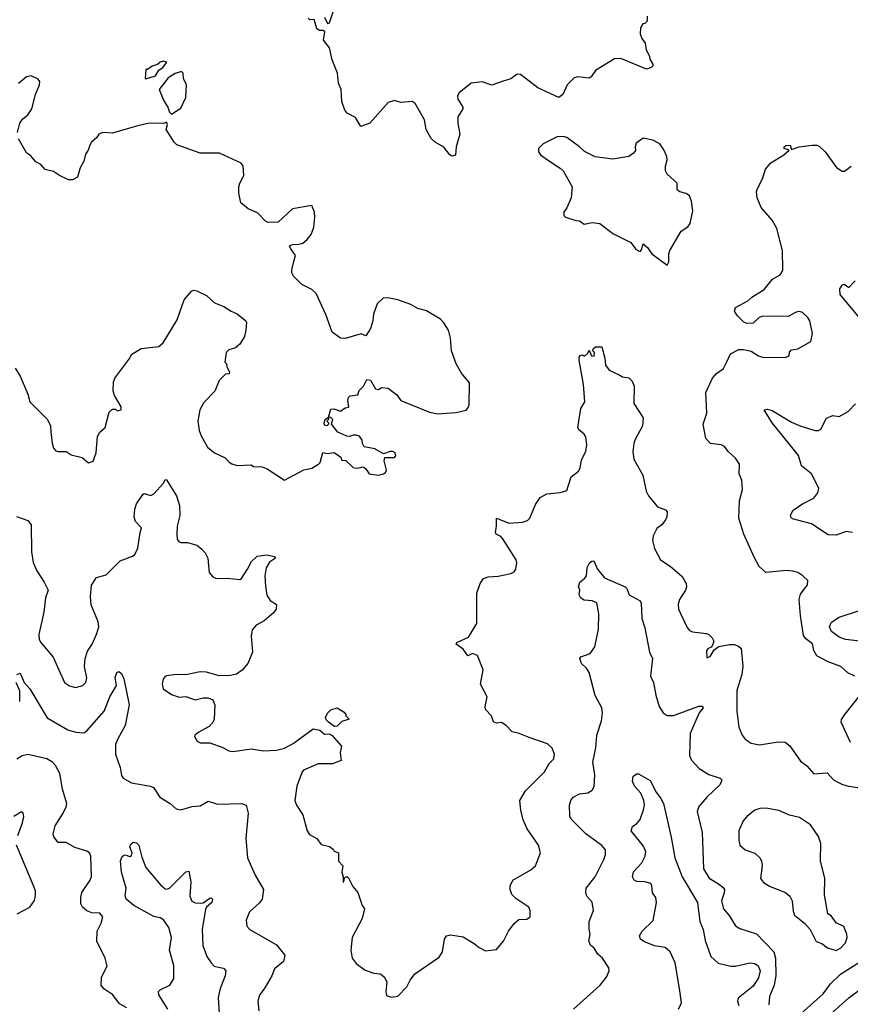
# Model space of a CAD drawing. Extents: x 2133489 to 2292442, y 756223 to 916462.
# Tile 429 of 463: x 2258173 to 2263384, y 863536 to 869714. Entities that reach past the tile are written whole.
import ezdxf

# ---------------------------------------------------------------- set-up
doc = ezdxf.new("R2010")
doc.units = 0

msp = doc.modelspace()

# ---------------------------------------------------------------- linework, layer by layer
at = {"layer": '0CON20XD'}
for points in [[(2260085, 869730), (2260105, 869690), (2260116.1, 869693.9), (2260170, 869855)], [(2262110, 869735), (2262110, 869705), (2262095, 869690), (2262081.7, 869688.3), (2262068.3, 869661.7), (2262066.7, 869625), (2262076.4, 869596.4), (2262097, 869567), (2262103.8, 869525), (2262123.8, 869485), (2262126.7, 869465), (2262146.2, 869435), (2262145.9, 869424.1), (2262135, 869413.3), (2262105, 869403.8), (2261945, 869469.2), (2261905, 869467.8), (2261785.9, 869394.1), (2261757.5, 869355), (2261745, 869346.7), (2261675, 869354.2), (2261651.2, 869348.8), (2261608, 869305), (2261580, 869245), (2261555, 869226.2), (2261424, 869285), (2261315, 869369.2), (2261295, 869372), (2261255, 869342), (2261200, 869325), (2261135, 869303.3), (2261075, 869323.3), (2261005, 869316.2), (2260930, 869255), (2260920.8, 869235), (2260922.5, 869215), (2260953.8, 869165), (2260954, 869155), (2260922, 869105), (2260921.2, 869061.2), (2260934, 868995), (2260912, 868915), (2260906.4, 868863.6), (2260885, 868856.7), (2260871.2, 868865), (2260833.7, 868913.7), (2260778.8, 868945), (2260755, 868968.8), (2260722.9, 869025), (2260713.8, 869085), (2260655, 869187.5), (2260635, 869200), (2260565, 869193.3), (2260525, 869206.7), (2260485, 869193.3), (2260370, 869065), (2260313.9, 869043.9), (2260279.5, 869099.5), (2260227.7, 869127.7), (2260212, 869145), (2260195, 869200), (2260190, 869275), (2260172.5, 869315), (2260167, 869377), (2260132.7, 869462.7), (2260117.7, 869537.7), (2260080, 869585), (2260087.7, 869637.7), (2260076.4, 869646.4), (2260055, 869646.7), (2260037, 869657), (2260020, 869715), (2259993.3, 869713.3), (2259983.3, 869723.3)], [(2258965, 869342.5), (2259025, 869361.9), (2259045, 869397.5), (2259072.5, 869415), (2259096.7, 869446.7), (2259075, 869452.5), (2259055, 869446.7), (2259037, 869433), (2259005, 869422.5), (2258975, 869400), (2258965, 869400), (2258960, 869345), (2258965, 869342.5)], [(2258160, 869005), (2258173.8, 869065), (2258191.4, 869088.6), (2258225, 869116.7), (2258249.2, 869155), (2258272, 869245), (2258298, 869305), (2258300, 869325), (2258289.5, 869339.5), (2258245, 869361.2), (2258215, 869356), (2258165.9, 869314.1)], [(2259125, 869120), (2259185, 869157.5), (2259215.7, 869225), (2259219.2, 869305), (2259200, 869345), (2259198.8, 869378.8), (2259188.1, 869388.1), (2259147.5, 869375), (2259105, 869348.8), (2259047.5, 869275), (2259076.7, 869205), (2259102.5, 869165), (2259113, 869133), (2259125, 869120)], [(2259892.7, 868197.3), (2259903.8, 868235), (2259874, 868275), (2259866.7, 868295), (2259885, 868303.8), (2259925, 868304.2), (2259949.1, 868310.9), (2259976.6, 868333.4), (2260001.2, 868365), (2260017.9, 868412.1), (2260025.8, 868475), (2260022.5, 868505), (2260005, 868547.5), (2259885, 868526.7), (2259795, 868442.5), (2259735, 868440), (2259717.1, 868447.1), (2259665, 868502), (2259607.3, 868527.3), (2259560, 868565), (2259547.5, 868625), (2259548.6, 868665), (2259553.2, 868686.8), (2259580, 868735), (2259576.1, 868796.1), (2259563.6, 868813.6), (2259425.7, 868875.7), (2259305, 868876.2), (2259159.3, 868929.3), (2259142.5, 868945), (2259092.5, 869025), (2259100, 869055), (2259095, 869070), (2259077.5, 869062.5), (2258985, 869063.3), (2258905, 869046), (2258755, 869001.2), (2258695, 869006.2), (2258670, 868995), (2258656.4, 868973.6), (2258622.5, 868945), (2258613, 868927), (2258602.5, 868895), (2258585, 868870), (2258576.2, 868825), (2258552.5, 868785), (2258535, 868726.2), (2258505, 868709.2), (2258478.8, 868708.8), (2258422.5, 868735), (2258385, 868760), (2258332.7, 868772.7), (2258305.8, 868805.8), (2258275, 868820.8), (2258241.2, 868861.2), (2258215, 868877.5), (2258166, 868965)], [(2262235, 868172.5), (2262246.7, 868195), (2262246.2, 868245), (2262252, 868265), (2262323.2, 868386.8), (2262365, 868413.3), (2262380, 868435), (2262396, 868515), (2262388.8, 868575), (2262375, 868607.5), (2262355, 868623.8), (2262315, 868634), (2262297.5, 868645), (2262298.3, 868688.3), (2262236.2, 868745), (2262224, 868765), (2262224.2, 868795), (2262235.8, 868834.2), (2262234, 868855), (2262215, 868897.5), (2262188.8, 868935), (2262145, 868956.9), (2262085, 868970), (2262041.7, 868938.3), (2262033.8, 868915), (2262036.4, 868893.6), (2262023.6, 868876.4), (2261993.9, 868856.1), (2261895, 868838.6), (2261783.3, 868853.3), (2261715.7, 868885.7), (2261685.6, 868915.6), (2261605, 868974.2), (2261585, 868980), (2261545, 868978.8), (2261457.5, 868935), (2261427.5, 868905), (2261427.5, 868885), (2261440, 868865), (2261484, 868834), (2261565, 868782.5), (2261582.5, 868765), (2261640, 868665), (2261632.5, 868595), (2261606.7, 868533.3), (2261587.5, 868505), (2261587.5, 868485), (2261597.5, 868475), (2261663, 868453), (2261685, 868452.5), (2261715, 868430), (2261765, 868440), (2261812.5, 868435), (2261895, 868371.2), (2262007.5, 868315), (2262037.5, 868275), (2262055, 868262.5), (2262065, 868260), (2262075, 868270), (2262085, 868307.5), (2262112.5, 868285), (2262140, 868245), (2262235, 868172.5)], [(2263413.7, 865593.6), (2263369.2, 865615), (2263325.4, 865655.4), (2263245, 865684.3), (2263175, 865722), (2263156, 865755), (2263147.6, 865797.6), (2263105, 865828), (2263090.6, 865850.6), (2263070.9, 865975), (2263064.5, 866075), (2263072, 866108), (2263101.2, 866148.8), (2263116.7, 866165), (2263117.5, 866195), (2263086.7, 866225), (2263054.2, 866244.2), (2263025, 866254.2), (2262985, 866256.9), (2262855, 866244.4), (2262813.5, 866283.5), (2262780.7, 866340.7), (2262715.6, 866485), (2262684.3, 866585), (2262689.2, 866695), (2262708, 866765), (2262704, 866825), (2262686.2, 866865), (2262690, 866925), (2262665, 866963.3), (2262618.8, 867005), (2262595, 867036.2), (2262575, 867046), (2262507.5, 867055), (2262477.5, 867085), (2262461.9, 867175), (2262484.3, 867245), (2262478.5, 867375), (2262518.9, 867465), (2262545, 867493.1), (2262589.2, 867525), (2262608, 867562), (2262633.7, 867616.3), (2262685, 867644.3), (2262714.4, 867644.4), (2262763.2, 867633.2), (2262807.5, 867605), (2262833, 867597), (2262975, 867593.3), (2263000, 867605), (2263003, 867627), (2263015, 867642.5), (2263055, 867648.8), (2263136.7, 867695), (2263147.5, 867745), (2263130, 867825), (2263118.8, 867845), (2263085, 867875.7), (2263065, 867881.9), (2263045, 867879.2), (2262995, 867851.2), (2262835, 867852.5), (2262813.3, 867845), (2262775, 867810), (2262735, 867806.7), (2262715.9, 867815.9), (2262676.7, 867855), (2262657.5, 867885), (2262665, 867907.5), (2262740.5, 867949.5), (2262767, 867973), (2262845, 868020.8), (2262895.3, 868084.7), (2262945, 868113.5), (2262953.1, 868125), (2262960.6, 868145), (2262958.1, 868265), (2262923.8, 868403.8), (2262895, 868456.2), (2262826, 868535), (2262800, 868595), (2262796.7, 868635), (2262801.2, 868655), (2262834.3, 868715.7), (2262853.3, 868776.7), (2262885, 868816), (2262966.7, 868865), (2263000, 868895), (2262970, 868905), (2262970, 868915), (2262980, 868925), (2263006.2, 868926.2), (2263015, 868900), (2263063.6, 868916.4), (2263145, 868925.7), (2263175, 868925.8), (2263189.5, 868919.5), (2263226.7, 868885), (2263297, 868787), (2263333.6, 868763.6), (2263347, 868763), (2263390, 868795)], [(2258145, 867527.5), (2258175, 867477.5), (2258223.9, 867363.9), (2258236.2, 867315), (2258348, 867205), (2258365.7, 867165.7), (2258368.3, 867128.3), (2258375.8, 867055.8), (2258386, 867026), (2258399.3, 867009.3), (2258415, 867003.3), (2258465, 867003.8), (2258495, 866983.8), (2258565, 866966.2), (2258605, 866933.3), (2258635, 866943.3), (2258652, 866995), (2258660.8, 867099.2), (2258676.7, 867125), (2258710, 867155), (2258735, 867250), (2258755, 867270), (2258775, 867270), (2258785, 867260), (2258810, 867265), (2258810, 867285), (2258767.5, 867355), (2258760, 867385), (2258761.7, 867438.3), (2258770, 867465), (2258858.8, 867581.2), (2258876.2, 867615), (2258935, 867650), (2259045, 867662), (2259073.3, 867685), (2259160.3, 867829.7), (2259203.9, 867956.1), (2259250.7, 868009.3), (2259265, 868017.5), (2259285, 868013.3), (2259345, 867982.5), (2259395, 867937.5), (2259453.6, 867913.6), (2259500, 867885), (2259538.3, 867868.3), (2259592.5, 867825), (2259596.7, 867815), (2259592.5, 867765), (2259582.5, 867725), (2259555, 867677.5), (2259526.1, 867653.9), (2259485, 867642.5), (2259467.5, 867625), (2259460, 867565), (2259470, 867555), (2259472.5, 867535), (2259490, 867505), (2259488.3, 867491.7), (2259465, 867490), (2259425, 867450), (2259396.6, 867383.4), (2259327.7, 867312.3), (2259302.5, 867265), (2259290, 867195), (2259300, 867135), (2259312.1, 867102.1), (2259352.1, 867032.1), (2259395, 866996.2), (2259462.5, 866965), (2259487, 866937), (2259505, 866926.7), (2259537, 866917), (2259625, 866920), (2259640.7, 866910.7), (2259695, 866908), (2259725.7, 866895.7), (2259835, 866823.3), (2259955, 866890), (2260005, 866900), (2260047.5, 866925), (2260057.5, 866935), (2260075, 866997.5), (2260105, 866992.5), (2260147, 866997), (2260188.3, 866968.3), (2260195, 866950), (2260218.3, 866948.3), (2260265, 866903.8), (2260285, 866898.8), (2260302.5, 866902.5), (2260325, 866907.5), (2260335, 866903.3), (2260345.8, 866895.8), (2260365, 866863.3), (2260425, 866856.2), (2260455, 866863.3), (2260468, 866872), (2260473.6, 866886.4), (2260460, 866945), (2260463, 866967), (2260525, 866966.7), (2260533.6, 866976.4), (2260528.8, 866995), (2260515, 867003.8), (2260496.4, 867003.6), (2260455, 866990), (2260401.7, 867021.7), (2260335, 867033.3), (2260324, 867055), (2260322.5, 867075), (2260305, 867100), (2260285, 867107.5), (2260265, 867107.5), (2260245, 867097.5), (2260225, 867100), (2260170, 867125), (2260130, 867175), (2260137.5, 867205), (2260125, 867217.5), (2260110, 867220), (2260110, 867205), (2260100, 867195), (2260110, 867185), (2260110, 867175), (2260100, 867165), (2260085, 867170), (2260082.5, 867185), (2260090, 867205), (2260110, 867220), (2260125, 867270), (2260145, 867272.5), (2260185, 867257.5), (2260215, 867277.5), (2260238.3, 867281.7), (2260231.2, 867325), (2260236.4, 867343.6), (2260246.7, 867353.3), (2260295, 867360), (2260303.9, 867386.1), (2260330, 867415), (2260350, 867455), (2260375, 867452.5), (2260405, 867397.5), (2260425, 867392.5), (2260445, 867406.7), (2260485, 867402.5), (2260539.3, 867359.3), (2260563.9, 867323.9), (2260745, 867250), (2260795, 867240), (2260910.7, 867249.3), (2260975, 867262.5), (2260983.8, 867276.2), (2260993, 867297), (2260995.8, 867435), (2260946, 867495), (2260912, 867555), (2260882.5, 867635), (2260876.2, 867715), (2260863.3, 867765), (2260835, 867812.5), (2260812.5, 867835), (2260725, 867886.2), (2260670.5, 867900.5), (2260627.3, 867927.3), (2260546.1, 867956.1), (2260493, 867967), (2260455, 867967.5), (2260415, 867930), (2260392, 867865), (2260389.2, 867825), (2260373.3, 867775), (2260345, 867730), (2260315, 867742.5), (2260215, 867712.5), (2260185.7, 867715.7), (2260132.6, 867752.6), (2260094.6, 867864.6), (2260034, 867995), (2260005, 868020.8), (2259942.7, 868052.7), (2259890, 868105), (2259880, 868125), (2259880, 868145), (2259892.7, 868197.3)], [(2263445, 867841.2), (2263320.3, 867990.3), (2263318, 868025), (2263335, 868050), (2263345, 868053.3), (2263375, 868033.3), (2263415.7, 868074.3)], [(2259365, 865176.2), (2259447.3, 865147.3), (2259485, 865126.2), (2259511.2, 865121.2), (2259625, 865138), (2259705, 865126.2), (2259785, 865130), (2259835, 865143.1), (2259887.8, 865172.2), (2260015, 865263.3), (2260055.9, 865255.9), (2260085, 865230), (2260115, 865232.5), (2260133, 865223), (2260191.2, 865155), (2260184.2, 865115), (2260190, 865065), (2260135, 865044), (2260045, 865043.8), (2259954, 865005), (2259944.3, 864995), (2259912.5, 864905), (2259898.6, 864815), (2259909.2, 864785), (2259949.4, 864725), (2259976.2, 864625), (2259991.7, 864601.7), (2260037.5, 864575), (2260065, 864537.5), (2260115.8, 864525.8), (2260139.3, 864509.3), (2260147, 864497), (2260172.5, 864485), (2260173.6, 864433.6), (2260200, 864405), (2260193.3, 864365), (2260202.5, 864335), (2260201.7, 864301.7), (2260207.5, 864305), (2260211.7, 864328.3), (2260225, 864337.5), (2260235, 864330), (2260263.3, 864275), (2260295, 864237.5), (2260322, 864155), (2260336.7, 864135), (2260321.2, 864075), (2260260, 863955), (2260250, 863875), (2260259.2, 863825), (2260285, 863792), (2260340.3, 863750.3), (2260395, 863730), (2260436.4, 863726.4), (2260462.5, 863705), (2260476.7, 863675), (2260470, 863615), (2260475, 863590), (2260505, 863580), (2260545, 863586.2), (2260601.2, 863645), (2260623, 863687), (2260653, 863727), (2260805, 863831.2), (2260826.7, 863865), (2260837.5, 863945), (2260850, 863965), (2260875, 863972.5), (2260955, 863958.8), (2261025, 863916.7), (2261055, 863891.2), (2261095, 863872), (2261165, 863880), (2261208.3, 863931.7), (2261240, 863995), (2261275, 864042.5), (2261305, 864067.5), (2261355, 864070), (2261376.7, 864085), (2261376.7, 864125), (2261366.7, 864145), (2261285, 864200), (2261260, 864225), (2261250, 864255), (2261250.7, 864279.3), (2261267.5, 864315), (2261379.7, 864380.3), (2261408.8, 864405), (2261440, 864485), (2261428.8, 864535), (2261357.5, 864637.5), (2261332.4, 864692.4), (2261316.4, 864753.6), (2261311.2, 864815), (2261346.7, 864875), (2261465, 864994.2), (2261495, 865046), (2261524.2, 865075.8), (2261529.2, 865105), (2261513, 865143), (2261485, 865170), (2261369.1, 865209.1), (2261305.8, 865235.8), (2261263.3, 865245), (2261224.3, 865284.3), (2261195, 865303.3), (2261165, 865298.8), (2261145, 865307.5), (2261132.5, 865345), (2261096, 865385), (2261094.3, 865405), (2261105.7, 865465), (2261063.3, 865545), (2261080, 865635), (2261046.2, 865725), (2261015, 865736.7), (2260985, 865722.5), (2260955, 865763.8), (2260912.5, 865795), (2260916.7, 865805), (2260989.8, 865840.2), (2261042, 865925), (2261042, 866115), (2261061.2, 866175), (2261083.6, 866206.4), (2261111.7, 866218.3), (2261175, 866222), (2261255, 866238.8), (2261275, 866250), (2261286.2, 866265), (2261292, 866305), (2261287.5, 866325), (2261205, 866456.2), (2261191.7, 866471.7), (2261162.5, 866485), (2261158.8, 866495), (2261165.6, 866535.6), (2261165, 866586.7), (2261245, 866553.8), (2261328.3, 866561.7), (2261358.3, 866571.7), (2261373.6, 866586.4), (2261408.8, 866671.2), (2261438.8, 866715), (2261480.9, 866739.1), (2261565, 866746), (2261605, 866760), (2261633.3, 866845), (2261678.3, 866881.7), (2261690.3, 866899.7), (2261697.3, 866952.7), (2261726, 867005), (2261732, 867045), (2261725.4, 867095.4), (2261713.6, 867113.6), (2261680.5, 867140.5), (2261674, 867155), (2261693.8, 867275), (2261718.8, 867315), (2261710, 867425), (2261683.6, 867576.4), (2261683, 867597), (2261691.7, 867608.3), (2261705, 867610), (2261717, 867603), (2261738.3, 867621.7), (2261745, 867640), (2261760, 867605), (2261777, 867603), (2261780, 867625), (2261770, 867635), (2261771.7, 867648.3), (2261785, 867660), (2261825, 867660), (2261845, 867590), (2261848.8, 867545), (2261872.5, 867515), (2261934.4, 867484.4), (2261955, 867472), (2261995, 867466.2), (2262016.7, 867445), (2262028.8, 867415), (2262026, 867305), (2262084.3, 867215), (2262081.4, 867165), (2262032.5, 867075), (2262027.1, 867055), (2262019.4, 867005), (2262026.8, 866956.8), (2262082.9, 866855), (2262104.5, 866755), (2262118.5, 866725), (2262175, 866656), (2262225, 866638), (2262235.8, 866625), (2262234.2, 866595), (2262224.2, 866575), (2262202.5, 866545), (2262169.7, 866520.3), (2262148, 866475), (2262144, 866445), (2262156, 866395), (2262194.3, 866324.3), (2262255, 866283.8), (2262329.5, 866219.5), (2262353.8, 866175), (2262356, 866155), (2262350, 866135), (2262313.6, 866076.4), (2262303.6, 866046.4), (2262306.9, 866015), (2262318.3, 865988.3), (2262360, 865900), (2262375, 865882), (2262395, 865872.5), (2262481.2, 865861.2), (2262496.1, 865856.1), (2262517.5, 865835), (2262527.5, 865815), (2262522.5, 865795), (2262513, 865777), (2262491.7, 865768.3), (2262481.2, 865755), (2262485, 865710), (2262505, 865717.5), (2262530.7, 865759.3), (2262560, 865780), (2262626.4, 865793.6), (2262655, 865793.3), (2262683.6, 865783.6), (2262698.8, 865768.8), (2262709.2, 865655), (2262702.9, 865605), (2262671.5, 865505), (2262671.5, 865375), (2262684.4, 865275), (2262706, 865225), (2262725, 865198.8), (2262763.3, 865175), (2262814.5, 865164.5), (2262932.7, 865182.7), (2262975, 865180), (2263005, 865156.7), (2263071.7, 865061.7), (2263111.7, 865031.7), (2263155, 864982.5), (2263238.8, 864988.8), (2263280, 864945), (2263301.2, 864931.2), (2263335, 864914.4), (2263374.5, 864904.5), (2263525, 864881.2)], [(2263397.5, 866495), (2263358.3, 866501.7), (2263295, 866479.2), (2263245, 866482), (2263140.8, 866550.8), (2263022.7, 866582.7), (2263011.7, 866591.7), (2263010, 866605), (2263025, 866636.7), (2263085, 866676), (2263155, 866710.8), (2263181.4, 866745), (2263187.5, 866775), (2263141.9, 866865), (2263078.6, 866915), (2263059.4, 866979.4), (2262966.2, 867096.2), (2262893.5, 867185), (2262844, 867266), (2262865, 867270.8), (2262895, 867261.5), (2263015, 867189.1), (2263075, 867162.1), (2263165, 867135.8), (2263185, 867136), (2263198.8, 867145), (2263235, 867213.8), (2263275, 867230), (2263315, 867224.2), (2263370, 867255), (2263417.3, 867302.7)], [(2258153.3, 866596.7), (2258225, 866571.2), (2258244, 866545), (2258247.5, 866375), (2258258, 866308), (2258280.6, 866255), (2258327.1, 866185), (2258350.8, 866135), (2258334.3, 866085), (2258324.5, 865995.5), (2258292.5, 865855), (2258296, 865825), (2258306.2, 865805), (2258383.2, 865713.2), (2258454.5, 865554.5), (2258485, 865532.9), (2258522.6, 865522.6), (2258570, 865535), (2258587.1, 865555), (2258594.3, 865585), (2258579.2, 865655), (2258582.9, 865705), (2258598.3, 865751.7), (2258626.9, 865795), (2258657, 865863), (2258670, 865905), (2258665.8, 865935), (2258621.1, 866041.1), (2258616.5, 866095), (2258624.5, 866165.5), (2258655, 866214), (2258715, 866230.8), (2258802.4, 866317.6), (2258881.7, 866348.3), (2258895, 866358.8), (2258915, 866397.5), (2258929.2, 866495), (2258936.2, 866525), (2258900.6, 866565), (2258891.5, 866591.5), (2258895, 866642.5), (2258905, 866676.2), (2258945, 866733.8), (2258955, 866740), (2258995, 866728.8), (2259015, 866738), (2259076.2, 866805), (2259085, 866827.5), (2259095, 866826.7), (2259156.7, 866726.7), (2259175.7, 866665), (2259177.9, 866602.1), (2259162, 866535), (2259158.8, 866485), (2259160, 866455), (2259170.5, 866440.5), (2259185, 866433.8), (2259225, 866433.8), (2259285, 866416), (2259314.2, 866394.2), (2259337.6, 866367.6), (2259352.9, 866335), (2259362, 866245), (2259385, 866218.8), (2259405, 866208), (2259475, 866210), (2259555, 866201.2), (2259565, 866206.7), (2259603.1, 866265), (2259627.1, 866315), (2259662.4, 866347.6), (2259725, 866355.7), (2259770, 866345), (2259777.5, 866335), (2259740.3, 866309.7), (2259720, 866275), (2259710.9, 866225), (2259715, 866160), (2259722.7, 866102.7), (2259745, 866069.2), (2259783.3, 866045), (2259782, 866015), (2259765, 865992), (2259707.5, 865942.5), (2259655.7, 865914.3), (2259632.5, 865885), (2259625.7, 865845), (2259634.3, 865745), (2259604.3, 865675), (2259567.8, 865632.2), (2259532.6, 865607.4), (2259495, 865599.4), (2259425, 865595.8), (2259345, 865620), (2259305, 865621.2), (2259215, 865602.5), (2259155, 865606), (2259095, 865597.5), (2259085, 865593.3), (2259073.5, 865576.5), (2259066.9, 865545), (2259073.1, 865515), (2259125, 865478.8), (2259172.7, 865462.7), (2259215, 865466.2), (2259275, 865446.2), (2259325, 865458.8), (2259355, 865458.8), (2259385.6, 865445.6), (2259397.5, 865415), (2259392.9, 865325), (2259385.6, 865304.4), (2259362.3, 865277.7), (2259296.4, 865243.6), (2259272.5, 865225), (2259270, 865215), (2259287, 865187), (2259305, 865176.7), (2259365, 865176.2)], [(2261686.7, 865705), (2261694.3, 865715.7), (2261752.3, 865737.7), (2261782, 865778), (2261805, 865890), (2261806.7, 865985), (2261793.9, 866053.9), (2261765, 866067.5), (2261715, 866070.6), (2261693.6, 866083.6), (2261683.8, 866105), (2261687.5, 866135), (2261680, 866155), (2261686.7, 866185), (2261719.7, 866210.3), (2261728.8, 866225), (2261733.6, 866276.4), (2261747.5, 866305), (2261763, 866317), (2261775, 866317.5), (2261797.5, 866265), (2261841.8, 866211.8), (2261972.5, 866155), (2261983.1, 866145), (2261997.5, 866105), (2262065, 866066.2), (2262073, 866053), (2262076.8, 865956.8), (2262095, 865897.5), (2262124.2, 865745.8), (2262143.1, 865705), (2262131.5, 865595), (2262149.4, 865555), (2262163.3, 865475), (2262185.7, 865405), (2262210.8, 865365), (2262235, 865348.1), (2262275, 865348.1), (2262435, 865406.7), (2262455.7, 865405.7), (2262462, 865395), (2262435.6, 865364.4), (2262380, 865235), (2262375.9, 865095.9), (2262387.7, 865067.7), (2262436.2, 865015), (2262497.6, 864977.6), (2262567.5, 864955), (2262578, 864945), (2262567.5, 864915), (2262485, 864835.7), (2262435, 864777.5), (2262424.4, 864745), (2262454.6, 864614.6), (2262463.9, 864385), (2262498, 864328), (2262558.3, 864291.7), (2262585, 864271.4), (2262594.4, 864255), (2262593.3, 864235), (2262575.6, 864185), (2262588, 864135), (2262625, 864093.8), (2262665, 864028.8), (2262691.2, 864011.2), (2262795, 863978), (2262905.5, 863865), (2262916.1, 863825), (2262918.2, 863715), (2262906.8, 863655), (2262877.7, 863585), (2262872.8, 863532.8)], [(2263444.2, 865814.2), (2263353.3, 865825), (2263315, 865839.3), (2263267.3, 865875), (2263254.5, 865905), (2263266.4, 865933.6), (2263315, 865965.5), (2263435, 866003.6)], [(2261647.5, 863505), (2261814.2, 863655), (2261853.8, 863705), (2261871.2, 863745), (2261868.8, 863765), (2261830, 863825), (2261801.2, 863851.2), (2261778.3, 863888.3), (2261755, 863907.5), (2261743.6, 863933.6), (2261753.3, 863975), (2261746.1, 864006.1), (2261746.1, 864056.1), (2261772.5, 864125), (2261765, 864177.5), (2261731.4, 864215), (2261724.2, 864235.8), (2261727.5, 864265), (2261784.3, 864335), (2261837.5, 864445), (2261849.2, 864475), (2261847.5, 864505), (2261825, 864532.5), (2261725.3, 864605.3), (2261634.2, 864695), (2261624.4, 864714.4), (2261622.5, 864785), (2261630.6, 864815), (2261645, 864835.7), (2261685, 864856.9), (2261737.9, 864862.1), (2261765, 864878.8), (2261777.3, 864902.7), (2261780.8, 864975), (2261770, 865055), (2261787.8, 865145), (2261793.1, 865225), (2261824.4, 865315), (2261830, 865365), (2261825.6, 865395), (2261782.7, 865472.7), (2261745, 865617.5), (2261730, 865645), (2261698, 865675), (2261686.7, 865705)], [(2258154.2, 865605.8), (2258175, 865613.3), (2258202, 865555), (2258235.6, 865515), (2258345, 865333.5), (2258475, 865256.9), (2258525, 865242.5), (2258575, 865240), (2258595, 865251.2), (2258703.6, 865375), (2258739.2, 865465), (2258780.8, 865535), (2258772.8, 865587.2), (2258783, 865617), (2258795, 865623.3), (2258812.3, 865612.3), (2258826.8, 865576.8), (2258858.9, 865415), (2258834, 865285), (2258788.3, 865201.7), (2258774.4, 865165), (2258773.1, 865105), (2258802.4, 865022.4), (2258811.7, 864971.7), (2258821.4, 864955), (2258874.6, 864924.6), (2258994.3, 864904.3), (2259013.3, 864895), (2259052.5, 864835), (2259116.2, 864795), (2259155, 864762.5), (2259185, 864755.8), (2259255.9, 864775.9), (2259305, 864780), (2259355, 864809.4), (2259415, 864790.8), (2259565, 864795.7), (2259593.3, 864785), (2259606, 864735), (2259592.5, 864575), (2259602.9, 864455), (2259650.5, 864345), (2259701.9, 864255), (2259693.5, 864195), (2259675, 864170), (2259614.2, 864115), (2259594.1, 864064.1), (2259598, 864025), (2259616.7, 864005), (2259785, 863908.8), (2259837.1, 863845), (2259829.2, 863805), (2259772.7, 863757.3), (2259755.8, 863715), (2259712, 863638), (2259676.6, 863593.4), (2259667.5, 863555), (2259672.9, 863495)], [(2258172.9, 865435), (2258173.4, 865503.4), (2258150, 865555)], [(2263385, 865179.2), (2263328, 865305), (2263328.3, 865321.7), (2263350, 865355), (2263446.7, 865475)], [(2260148.3, 865278.3), (2260110, 865305), (2260095, 865320), (2260092.5, 865335), (2260105, 865362.5), (2260125, 865382.5), (2260165, 865396.7), (2260209.3, 865369.3), (2260220, 865355), (2260220, 865345), (2260240, 865325), (2260195, 865310), (2260165, 865280), (2260148.3, 865278.3)], [(2258845, 863514.4), (2258798.9, 863538.9), (2258758.1, 863595), (2258701.7, 863631.7), (2258684.3, 863655), (2258685.8, 863705), (2258722.5, 863775), (2258708.6, 863825), (2258657.7, 863932.3), (2258660, 863995), (2258684.4, 864045.6), (2258693.8, 864085), (2258675, 864107.1), (2258625, 864110.5), (2258595, 864122.5), (2258567.8, 864145), (2258557.5, 864165), (2258556.2, 864205), (2258563.6, 864236.4), (2258615.6, 864315), (2258622.6, 864337.4), (2258620, 864465), (2258610, 864485), (2258595, 864495.6), (2258519.5, 864519.5), (2258465, 864551.9), (2258415, 864551.2), (2258386.8, 864586.8), (2258383.1, 864605), (2258394.6, 864655.4), (2258445, 864734), (2258465.4, 864774.6), (2258467.9, 864795), (2258441.6, 864885), (2258424.6, 864984.6), (2258397.8, 865035), (2258377.8, 865055), (2258344.2, 865075), (2258225, 865102.7), (2258188, 865095), (2258155, 865074)], [(2262311.9, 863635), (2262284.6, 863795), (2262255, 863865.6), (2262222.6, 863892.6), (2262155, 863903.5), (2262089.7, 863929.7), (2262068.8, 863945), (2262060.8, 863965), (2262079.2, 863995), (2262148.3, 864061.7), (2262168.9, 864175), (2262163.5, 864205), (2262142.9, 864235), (2262139.4, 864279.4), (2262132.9, 864292.9), (2262095, 864304.4), (2262045, 864305.8), (2262028.8, 864315), (2262018, 864335), (2262025, 864365.8), (2262077.1, 864422.9), (2262096.5, 864465), (2262101.9, 864491.9), (2262087.2, 864527.2), (2262008.8, 864625), (2262018, 864652), (2262045, 864669.2), (2262065.4, 864694.6), (2262087.8, 864755), (2262092.2, 864785), (2262089.5, 864815), (2262069.8, 864859.8), (2262030, 864905), (2262018, 864935), (2262023, 864967), (2262045, 864982.5), (2262055, 864982.5), (2262129.3, 864939.3), (2262165.8, 864865.8), (2262196.6, 864826.6), (2262212.5, 864795), (2262261.3, 864585), (2262282.7, 864455), (2262330.4, 864335), (2262425.3, 864175.3), (2262440.6, 864055), (2262460.3, 864005), (2262474.6, 863935.4), (2262508.9, 863835), (2262555, 863794.4), (2262634.7, 863774.7), (2262665, 863774.1), (2262755, 863796.5), (2262785, 863792), (2262806.3, 863776.3), (2262819, 863745), (2262808.9, 863701.1), (2262775, 863649.6), (2262681.5, 863575), (2262677.1, 863555), (2262685, 863527.5)], [(2258161.1, 864595), (2258191.4, 864675), (2258200, 864715), (2258195.8, 864735.8), (2258185, 864742.5), (2258137, 864713)], [(2263295, 863873.3), (2263325, 863889.2), (2263355, 863921.2), (2263363.9, 863953.9), (2263362, 863975), (2263343.9, 864023.9), (2263295, 864046.7), (2263265, 864090), (2263243.6, 864103.6), (2263221.7, 864221.7), (2263224.2, 864325), (2263196.4, 864436.4), (2263199.5, 864545), (2263185, 864588.8), (2263135, 864661.2), (2263065, 864707.5), (2263003, 864723), (2262935, 864751.4), (2262855, 864765.5), (2262816.6, 864763.4), (2262785, 864753.1), (2262735.8, 864715), (2262712.8, 864687.2), (2262685.6, 864625), (2262684.3, 864565), (2262692, 864535), (2262725, 864505.8), (2262785, 864484.2), (2262816, 864455), (2262827.5, 864435), (2262831.4, 864405), (2262820, 864325), (2262839.7, 864299.7), (2262881.2, 864275), (2262977.9, 864237.9), (2263004.3, 864214.3), (2263020, 864185), (2263025, 864120), (2263034.5, 864094.5), (2263096.2, 864045), (2263133.3, 864005), (2263170.5, 863930.5), (2263205, 863916.7), (2263240.5, 863890.5), (2263295, 863873.3)], [(2259102.5, 863505), (2259045.7, 863595), (2259042.9, 863615), (2259053.8, 863626.2), (2259115, 863656.7), (2259140.4, 863695), (2259140, 863780), (2259113.1, 863875), (2259125.8, 863955), (2259108.1, 864018.1), (2259076, 864066), (2259055, 864077.5), (2259015, 864085.6), (2258889.4, 864155), (2258841.4, 864195), (2258834.5, 864215.5), (2258841.5, 864265), (2258811.1, 864365), (2258806, 864435), (2258815, 864462.5), (2258825, 864470), (2258835, 864472.5), (2258865, 864463.3), (2258875, 864470), (2258878.8, 864485), (2258863, 864523), (2258869.5, 864540.5), (2258885, 864552), (2258905, 864548.6), (2258920, 864535), (2258938.7, 864458.7), (2258964.1, 864394.1), (2259055.8, 864285), (2259085, 864260.8), (2259095, 864258), (2259113.3, 864265), (2259215, 864366.7), (2259235, 864370), (2259247.3, 864305), (2259241.1, 864215), (2259253.8, 864183.8), (2259275, 864171.4), (2259310.5, 864169.5), (2259325, 864172.5), (2259365, 864202), (2259375, 864203.3), (2259383.3, 864195), (2259378.8, 864175), (2259344.1, 864145.9), (2259339.7, 864130.3), (2259317.3, 864007.3), (2259322.9, 863905), (2259348, 863835), (2259373.8, 863795), (2259393.3, 863775), (2259420.3, 863769.7), (2259452.7, 863762.7), (2259466, 863745), (2259461.9, 863715), (2259430.4, 863635), (2259417.9, 863577.9), (2259424.5, 863475)], [(2258157.3, 864102.7), (2258237.5, 864145), (2258265, 864187.5), (2258272.3, 864217.7), (2258272, 864245), (2258262, 864275), (2258152.9, 864535)], [(2263055, 863460), (2263215, 863601.5), (2263260, 863665), (2263323.8, 863725), (2263455, 863809.3)], [(2262307.5, 863505), (2262324.5, 863545.5), (2262311.9, 863635)], [(2263275, 863486.2), (2263375, 863576.4), (2263465, 863642.9)]]:
    msp.add_lwpolyline(points, dxfattribs=at)

doc.saveas('drawing.dxf')
